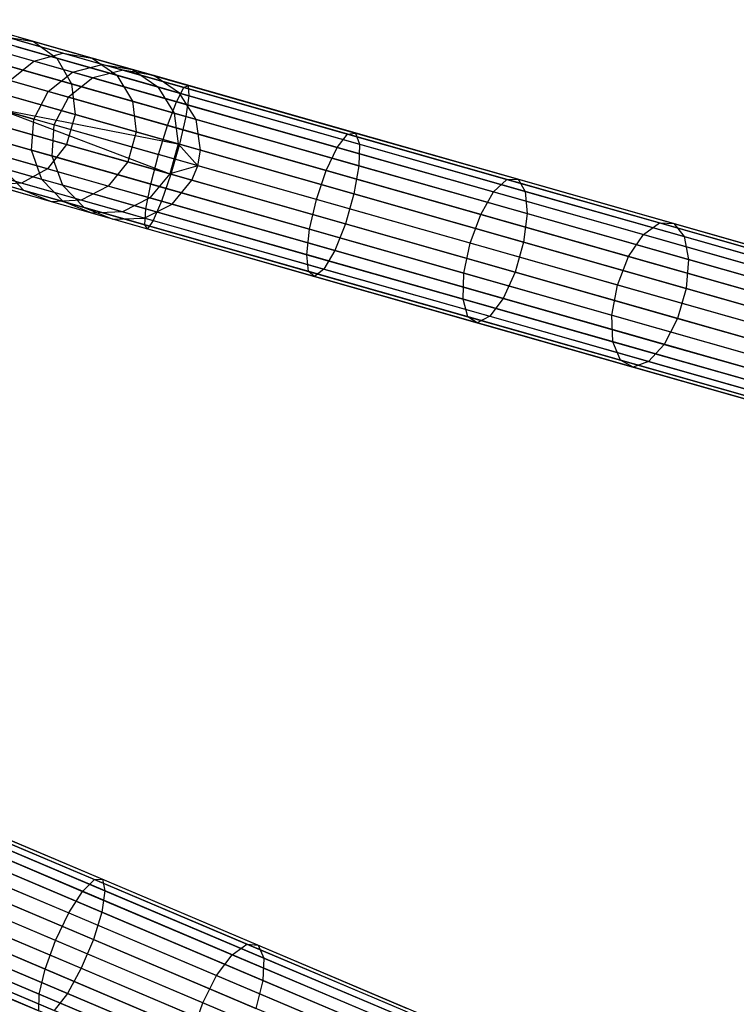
# Model space of a CAD drawing. Extents: x -102 to 102, y -101 to 102.
# Tile 370 of 481: x 78 to 87, y -34 to -21. Entities that reach past the tile are written whole.
import ezdxf

# ---------------------------------------------------------------- set-up
doc = ezdxf.new("R2010")
doc.units = 0
doc.header["$LTSCALE"] = 25.4
doc.layers.get('0').update_dxf_attribs({"linetype": 'CONTINUOUS'})

# ---------------------------------------------------------------- blocks, each defined once
blk = doc.blocks.new('NL2500011659_STL')
at = {"color": 0}
for p, q in [((78.06, -21.162, -295.628), (77.042, -20.872, -297.692)), ((78.06, -21.162, -295.628), (77.042, -20.872, -297.692)), ((78.373, -21.384, -295.788), (77.335, -21.089, -297.893)), ((78.373, -21.384, -295.788), (77.335, -21.089, -297.893)), ((77.685, -21.1, -295.461), (78.06, -21.162, -295.628)), ((78.452, -21.318, -293.333), (77.685, -21.1, -295.461)), ((78.452, -21.318, -293.333), (77.685, -21.1, -295.461)), ((77.685, -21.1, -295.461), (78.06, -21.162, -295.628)), ((77.861, -21.105, -7.395), (80.122, -21.748, -7.533)), ((77.861, -21.105, -7.395), (80.122, -21.748, -7.533)), ((78.064, -21.424, -293.226), (77.311, -21.21, -295.315)), ((78.064, -21.424, -293.226), (77.311, -21.21, -295.315)), ((77.826, -21.229, -7), (80.131, -21.885, -7.141)), ((77.826, -21.229, -7), (80.131, -21.885, -7.141)), ((77.849, -21.147, -7.809), (80.063, -21.777, -7.944)), ((77.849, -21.147, -7.809), (80.063, -21.777, -7.944)), ((78.06, -21.162, -295.628), (78.373, -21.384, -295.788)), ((78.843, -21.385, -293.455), (78.06, -21.162, -295.628)), ((78.843, -21.385, -293.455), (78.06, -21.162, -295.628)), ((78.06, -21.162, -295.628), (78.373, -21.384, -295.788)), ((77.792, -21.347, -8.169), (79.966, -21.965, -8.302)), ((77.792, -21.347, -8.169), (79.966, -21.965, -8.302)), ((78.064, -21.424, -293.226), (78.452, -21.318, -293.333)), ((78.064, -21.424, -293.226), (78.452, -21.318, -293.333)), ((78.373, -21.384, -295.788), (78.569, -21.729, -295.913)), ((79.171, -21.611, -293.573), (78.373, -21.384, -295.788)), ((79.171, -21.611, -293.573), (78.373, -21.384, -295.788)), ((78.373, -21.384, -295.788), (78.569, -21.729, -295.913)), ((78.452, -21.318, -293.333), (78.843, -21.385, -293.455)), ((78.977, -21.468, -291.127), (78.452, -21.318, -293.333)), ((78.977, -21.468, -291.127), (78.452, -21.318, -293.333)), ((78.452, -21.318, -293.333), (78.843, -21.385, -293.455)), ((78.843, -21.385, -293.455), (79.171, -21.611, -293.573)), ((79.38, -21.537, -291.204), (78.843, -21.385, -293.455)), ((79.38, -21.537, -291.204), (78.843, -21.385, -293.455)), ((78.843, -21.385, -293.455), (79.171, -21.611, -293.573)), ((78.569, -21.729, -295.913), (77.515, -21.429, -298.049)), ((78.569, -21.729, -295.913), (77.515, -21.429, -298.049)), ((77.747, -21.684, -293.154), (78.064, -21.424, -293.226)), ((77.747, -21.684, -293.154), (78.064, -21.424, -293.226)), ((77.75, -21.496, -6.691), (80.09, -22.162, -6.834)), ((77.75, -21.496, -6.691), (80.09, -22.162, -6.834)), ((78.58, -21.571, -291.061), (78.064, -21.424, -293.226)), ((78.58, -21.571, -291.061), (78.064, -21.424, -293.226)), ((78.58, -21.571, -291.061), (78.977, -21.468, -291.127)), ((78.58, -21.571, -291.061), (78.977, -21.468, -291.127)), ((78.977, -21.468, -291.127), (79.38, -21.537, -291.204)), ((79.255, -21.547, -288.874), (78.977, -21.468, -291.127)), ((79.255, -21.547, -288.874), (78.977, -21.468, -291.127)), ((78.977, -21.468, -291.127), (79.38, -21.537, -291.204)), ((78.257, -21.829, -291.016), (78.58, -21.571, -291.061)), ((78.257, -21.829, -291.016), (78.58, -21.571, -291.061)), ((78.853, -21.649, -288.848), (78.526, -21.905, -288.831)), ((78.853, -21.649, -288.848), (78.526, -21.905, -288.831)), ((78.853, -21.649, -288.848), (78.58, -21.571, -291.061)), ((78.853, -21.649, -288.848), (78.58, -21.571, -291.061)), ((79.255, -21.547, -288.874), (78.853, -21.649, -288.848)), ((79.255, -21.547, -288.874), (78.853, -21.649, -288.848)), ((96.34, -26.624, -28.848), (78.853, -21.649, -288.848)), ((96.34, -26.624, -28.848), (78.853, -21.649, -288.848)), ((79.171, -21.611, -293.573), (79.379, -21.96, -293.664)), ((79.719, -21.767, -291.276), (79.171, -21.611, -293.573)), ((79.719, -21.767, -291.276), (79.171, -21.611, -293.573)), ((79.171, -21.611, -293.573), (79.379, -21.96, -293.664)), ((96.742, -26.522, -28.874), (79.255, -21.547, -288.874)), ((79.664, -21.618, -288.902), (79.255, -21.547, -288.874)), ((96.742, -26.522, -28.874), (79.255, -21.547, -288.874)), ((79.664, -21.618, -288.902), (79.255, -21.547, -288.874)), ((79.38, -21.537, -291.204), (79.719, -21.767, -291.276)), ((79.664, -21.618, -288.902), (79.38, -21.537, -291.204)), ((79.664, -21.618, -288.902), (79.38, -21.537, -291.204)), ((79.38, -21.537, -291.204), (79.719, -21.767, -291.276)), ((97.151, -26.594, -28.902), (79.664, -21.618, -288.902)), ((80.008, -21.85, -288.93), (79.664, -21.618, -288.902)), ((97.151, -26.594, -28.902), (79.664, -21.618, -288.902)), ((80.008, -21.85, -288.93), (79.664, -21.618, -288.902)), ((77.7, -21.67, -8.414), (79.847, -22.281, -8.544)), ((77.7, -21.67, -8.414), (79.847, -22.281, -8.544)), ((78.257, -21.829, -291.016), (77.747, -21.684, -293.154)), ((78.257, -21.829, -291.016), (77.747, -21.684, -293.154)), ((78.569, -21.729, -295.913), (78.614, -22.137, -295.981)), ((79.379, -21.96, -293.664), (78.569, -21.729, -295.913)), ((79.379, -21.96, -293.664), (78.569, -21.729, -295.913)), ((78.569, -21.729, -295.913), (78.614, -22.137, -295.981)), ((79.719, -21.767, -291.276), (79.935, -22.118, -291.333)), ((80.008, -21.85, -288.93), (79.719, -21.767, -291.276)), ((80.008, -21.85, -288.93), (79.719, -21.767, -291.276)), ((79.719, -21.767, -291.276), (79.935, -22.118, -291.333)), ((79.966, -21.965, -8.302), (80.063, -21.777, -7.944)), ((79.966, -21.965, -8.302), (80.063, -21.777, -7.944)), ((80.063, -21.777, -7.944), (80.122, -21.748, -7.533)), ((80.063, -21.777, -7.944), (80.122, -21.748, -7.533)), ((80.063, -21.777, -7.944), (82.247, -22.398, -8.347)), ((80.063, -21.777, -7.944), (82.247, -22.398, -8.347)), ((80.122, -21.748, -7.533), (82.352, -22.383, -7.945)), ((80.122, -21.748, -7.533), (82.352, -22.383, -7.945)), ((80.122, -21.748, -7.533), (80.131, -21.885, -7.141)), ((80.122, -21.748, -7.533), (80.131, -21.885, -7.141)), ((78.614, -22.137, -295.981), (77.551, -21.835, -298.135)), ((78.614, -22.137, -295.981), (77.551, -21.835, -298.135)), ((77.646, -21.862, -6.522), (80.005, -22.533, -6.666)), ((77.646, -21.862, -6.522), (80.005, -22.533, -6.666)), ((78.064, -22.197, -291), (78.257, -21.829, -291.016)), ((78.064, -22.197, -291), (78.257, -21.829, -291.016)), ((78.526, -21.905, -288.831), (78.257, -21.829, -291.016)), ((78.526, -21.905, -288.831), (78.257, -21.829, -291.016)), ((78.526, -21.905, -288.831), (78.332, -22.273, -288.825)), ((78.526, -21.905, -288.831), (78.332, -22.273, -288.825)), ((96.013, -26.881, -28.831), (78.526, -21.905, -288.831)), ((96.013, -26.881, -28.831), (78.526, -21.905, -288.831)), ((97.495, -26.825, -28.93), (80.008, -21.85, -288.93)), ((80.229, -22.202, -288.952), (80.008, -21.85, -288.93)), ((97.495, -26.825, -28.93), (80.008, -21.85, -288.93)), ((80.229, -22.202, -288.952), (80.008, -21.85, -288.93)), ((80.131, -21.885, -7.141), (80.09, -22.162, -6.834)), ((80.131, -21.885, -7.141), (80.09, -22.162, -6.834)), ((80.131, -21.885, -7.141), (82.405, -22.531, -7.56)), ((80.131, -21.885, -7.141), (82.405, -22.531, -7.56)), ((79.379, -21.96, -293.664), (79.431, -22.369, -293.714)), ((79.935, -22.118, -291.333), (79.379, -21.96, -293.664)), ((79.935, -22.118, -291.333), (79.379, -21.96, -293.664)), ((79.379, -21.96, -293.664), (79.431, -22.369, -293.714)), ((79.847, -22.281, -8.544), (79.966, -21.965, -8.302)), ((79.847, -22.281, -8.544), (79.966, -21.965, -8.302)), ((79.966, -21.965, -8.302), (82.11, -22.575, -8.698)), ((79.966, -21.965, -8.302), (82.11, -22.575, -8.698)), ((77.556, -22.052, -293.128), (78.064, -22.197, -291)), ((77.556, -22.052, -293.128), (78.064, -22.197, -291)), ((77.589, -22.062, -6.5), (80.005, -22.533, -6.666)), ((77.589, -22.062, -6.5), (80.005, -22.533, -6.666)), ((77.589, -22.062, -6.5), (79.891, -22.933, -6.666)), ((77.589, -22.062, -6.5), (79.891, -22.933, -6.666)), ((77.589, -22.062, -8.5), (79.726, -22.67, -8.63)), ((77.589, -22.062, -8.5), (79.726, -22.67, -8.63)), ((78.614, -22.137, -295.981), (78.5, -22.537, -295.981)), ((78.614, -22.137, -295.981), (78.5, -22.537, -295.981)), ((79.431, -22.369, -293.714), (78.614, -22.137, -295.981)), ((79.431, -22.369, -293.714), (78.614, -22.137, -295.981)), ((79.935, -22.118, -291.333), (79.991, -22.529, -291.365)), ((79.935, -22.118, -291.333), (79.991, -22.529, -291.365)), ((80.229, -22.202, -288.952), (79.935, -22.118, -291.333)), ((80.229, -22.202, -288.952), (79.935, -22.118, -291.333)), ((80.09, -22.162, -6.834), (80.005, -22.533, -6.666)), ((80.09, -22.162, -6.834), (80.005, -22.533, -6.666)), ((80.09, -22.162, -6.834), (82.398, -22.819, -7.26)), ((80.09, -22.162, -6.834), (82.398, -22.819, -7.26)), ((78.5, -22.537, -295.981), (77.437, -22.235, -298.135)), ((78.5, -22.537, -295.981), (77.437, -22.235, -298.135)), ((77.532, -22.262, -6.522), (79.891, -22.933, -6.666)), ((77.532, -22.262, -6.522), (79.891, -22.933, -6.666)), ((78.034, -22.611, -291.016), (78.064, -22.197, -291)), ((78.034, -22.611, -291.016), (78.064, -22.197, -291)), ((78.332, -22.273, -288.825), (78.064, -22.197, -291)), ((78.332, -22.273, -288.825), (78.064, -22.197, -291)), ((78.332, -22.273, -288.825), (78.304, -22.688, -288.831)), ((78.332, -22.273, -288.825), (78.304, -22.688, -288.831)), ((95.819, -27.249, -28.825), (78.332, -22.273, -288.825)), ((95.819, -27.249, -28.825), (78.332, -22.273, -288.825)), ((79.726, -22.67, -8.63), (79.847, -22.281, -8.544)), ((79.726, -22.67, -8.63), (79.847, -22.281, -8.544)), ((79.847, -22.281, -8.544), (81.963, -22.883, -8.935)), ((79.847, -22.281, -8.544), (81.963, -22.883, -8.935)), ((97.716, -27.177, -28.952), (80.229, -22.202, -288.952)), ((80.287, -22.613, -288.963), (80.229, -22.202, -288.952)), ((97.716, -27.177, -28.952), (80.229, -22.202, -288.952)), ((80.287, -22.613, -288.963), (80.229, -22.202, -288.952)), ((79.431, -22.369, -293.714), (79.317, -22.769, -293.714)), ((79.431, -22.369, -293.714), (79.317, -22.769, -293.714)), ((79.991, -22.529, -291.365), (79.431, -22.369, -293.714)), ((79.991, -22.529, -291.365), (79.431, -22.369, -293.714)), ((82.11, -22.575, -8.698), (82.247, -22.398, -8.347)), ((82.11, -22.575, -8.698), (82.247, -22.398, -8.347)), ((82.247, -22.398, -8.347), (82.352, -22.383, -7.945)), ((82.247, -22.398, -8.347), (82.352, -22.383, -7.945)), ((82.247, -22.398, -8.347), (84.371, -23.003, -9.013)), ((82.247, -22.398, -8.347), (84.371, -23.003, -9.013)), ((82.352, -22.383, -7.945), (84.52, -23, -8.625)), ((82.352, -22.383, -7.945), (84.52, -23, -8.625)), ((82.352, -22.383, -7.945), (82.405, -22.531, -7.56)), ((82.352, -22.383, -7.945), (82.405, -22.531, -7.56)), ((78.247, -22.86, -295.913), (77.193, -22.56, -298.049)), ((78.247, -22.86, -295.913), (77.193, -22.56, -298.049)), ((77.478, -22.453, -8.414), (79.624, -23.064, -8.544)), ((77.478, -22.453, -8.414), (79.624, -23.064, -8.544)), ((78.034, -22.611, -291.016), (77.525, -22.466, -293.154)), ((78.034, -22.611, -291.016), (77.525, -22.466, -293.154)), ((78.5, -22.537, -295.981), (78.247, -22.86, -295.913)), ((78.5, -22.537, -295.981), (78.247, -22.86, -295.913)), ((79.317, -22.769, -293.714), (78.5, -22.537, -295.981)), ((79.317, -22.769, -293.714), (78.5, -22.537, -295.981)), ((79.991, -22.529, -291.365), (79.877, -22.929, -291.365)), ((79.991, -22.529, -291.365), (79.877, -22.929, -291.365)), ((80.005, -22.533, -6.666), (79.891, -22.933, -6.666)), ((80.005, -22.533, -6.666), (79.891, -22.933, -6.666)), ((80.287, -22.613, -288.963), (79.991, -22.529, -291.365)), ((80.287, -22.613, -288.963), (79.991, -22.529, -291.365)), ((80.251, -22.819, -288.965), (79.991, -22.529, -291.365)), ((80.251, -22.819, -288.965), (79.991, -22.529, -291.365)), ((80.005, -22.533, -6.666), (82.332, -23.195, -7.095)), ((80.005, -22.533, -6.666), (82.332, -23.195, -7.095)), ((81.963, -22.883, -8.935), (82.11, -22.575, -8.698)), ((81.963, -22.883, -8.935), (82.11, -22.575, -8.698)), ((82.11, -22.575, -8.698), (84.195, -23.169, -9.351)), ((82.11, -22.575, -8.698), (84.195, -23.169, -9.351)), ((82.405, -22.531, -7.56), (82.398, -22.819, -7.26)), ((82.405, -22.531, -7.56), (82.398, -22.819, -7.26)), ((82.405, -22.531, -7.56), (84.616, -23.161, -8.254)), ((82.405, -22.531, -7.56), (84.616, -23.161, -8.254)), ((77.428, -22.627, -6.691), (79.768, -23.293, -6.834)), ((77.428, -22.627, -6.691), (79.768, -23.293, -6.834)), ((78.173, -23.001, -291.061), (78.034, -22.611, -291.016)), ((78.304, -22.688, -288.831), (78.034, -22.611, -291.016)), ((78.173, -23.001, -291.061), (78.034, -22.611, -291.016)), ((78.304, -22.688, -288.831), (78.034, -22.611, -291.016)), ((95.791, -27.663, -28.831), (78.304, -22.688, -288.831)), ((78.304, -22.688, -288.831), (78.446, -23.078, -288.848)), ((95.791, -27.663, -28.831), (78.304, -22.688, -288.831)), ((78.304, -22.688, -288.831), (78.446, -23.078, -288.848)), ((79.624, -23.064, -8.544), (79.726, -22.67, -8.63)), ((79.624, -23.064, -8.544), (79.726, -22.67, -8.63)), ((81.833, -23.269, -9.019), (79.726, -22.67, -8.63)), ((81.833, -23.269, -9.019), (79.726, -22.67, -8.63)), ((80.251, -22.819, -288.965), (80.287, -22.613, -288.963)), ((80.251, -22.819, -288.965), (80.287, -22.613, -288.963)), ((97.774, -27.589, -28.963), (80.287, -22.613, -288.963)), ((97.774, -27.589, -28.963), (80.287, -22.613, -288.963)), ((77.899, -23.05, -295.788), (76.861, -22.755, -297.893)), ((77.899, -23.05, -295.788), (76.861, -22.755, -297.893)), ((77.386, -22.776, -8.169), (79.559, -23.395, -8.302)), ((77.386, -22.776, -8.169), (79.559, -23.395, -8.302)), ((79.317, -22.769, -293.714), (79.057, -23.091, -293.664)), ((79.317, -22.769, -293.714), (79.057, -23.091, -293.664)), ((79.877, -22.929, -291.365), (79.317, -22.769, -293.714)), ((79.877, -22.929, -291.365), (79.317, -22.769, -293.714)), ((80.251, -22.819, -288.965), (79.877, -22.929, -291.365)), ((80.251, -22.819, -288.965), (79.877, -22.929, -291.365)), ((80.173, -23.013, -288.963), (80.251, -22.819, -288.965)), ((80.173, -23.013, -288.963), (80.251, -22.819, -288.965)), ((97.738, -27.795, -28.965), (80.251, -22.819, -288.965)), ((97.738, -27.795, -28.965), (80.251, -22.819, -288.965)), ((82.398, -22.819, -7.26), (82.332, -23.195, -7.095)), ((82.398, -22.819, -7.26), (82.332, -23.195, -7.095)), ((82.398, -22.819, -7.26), (84.642, -23.457, -7.964)), ((82.398, -22.819, -7.26), (84.642, -23.457, -7.964)), ((77.931, -23.148, -293.333), (77.164, -22.93, -295.461)), ((77.931, -23.148, -293.333), (77.164, -22.93, -295.461)), ((77.352, -22.895, -7), (79.657, -23.55, -7.141)), ((77.352, -22.895, -7), (79.657, -23.55, -7.141)), ((77.931, -23.148, -293.333), (77.657, -22.854, -293.226)), ((78.173, -23.001, -291.061), (77.657, -22.854, -293.226)), ((77.931, -23.148, -293.333), (77.657, -22.854, -293.226)), ((78.173, -23.001, -291.061), (77.657, -22.854, -293.226)), ((78.247, -22.86, -295.913), (77.899, -23.05, -295.788)), ((78.247, -22.86, -295.913), (77.899, -23.05, -295.788)), ((79.057, -23.091, -293.664), (78.247, -22.86, -295.913)), ((79.057, -23.091, -293.664), (78.247, -22.86, -295.913)), ((79.877, -22.929, -291.365), (79.613, -23.249, -291.333)), ((79.877, -22.929, -291.365), (79.613, -23.249, -291.333)), ((79.891, -22.933, -6.666), (79.768, -23.293, -6.834)), ((79.891, -22.933, -6.666), (79.768, -23.293, -6.834)), ((80.173, -23.013, -288.963), (79.877, -22.929, -291.365)), ((80.173, -23.013, -288.963), (79.877, -22.929, -291.365)), ((79.891, -22.933, -6.666), (82.218, -23.595, -7.095)), ((79.891, -22.933, -6.666), (82.218, -23.595, -7.095)), ((81.833, -23.269, -9.019), (81.963, -22.883, -8.935)), ((81.833, -23.269, -9.019), (81.963, -22.883, -8.935)), ((81.963, -22.883, -8.935), (84.022, -23.469, -9.581)), ((81.963, -22.883, -8.935), (84.022, -23.469, -9.581)), ((77.317, -23.018, -7.395), (79.578, -23.661, -7.533)), ((77.317, -23.018, -7.395), (79.578, -23.661, -7.533)), ((77.329, -22.976, -7.809), (79.543, -23.606, -7.944)), ((77.329, -22.976, -7.809), (79.543, -23.606, -7.944)), ((77.899, -23.05, -295.788), (77.516, -23.075, -295.628)), ((77.899, -23.05, -295.788), (77.516, -23.075, -295.628)), ((78.299, -23.298, -293.455), (77.516, -23.075, -295.628)), ((78.299, -23.298, -293.455), (77.516, -23.075, -295.628)), ((78.697, -23.277, -293.573), (77.899, -23.05, -295.788)), ((78.697, -23.277, -293.573), (77.899, -23.05, -295.788)), ((78.457, -23.297, -291.127), (78.173, -23.001, -291.061)), ((78.446, -23.078, -288.848), (78.173, -23.001, -291.061)), ((78.457, -23.297, -291.127), (78.173, -23.001, -291.061)), ((78.446, -23.078, -288.848), (78.173, -23.001, -291.061)), ((95.933, -28.054, -28.848), (78.446, -23.078, -288.848)), ((78.446, -23.078, -288.848), (78.735, -23.376, -288.874)), ((95.933, -28.054, -28.848), (78.446, -23.078, -288.848)), ((78.446, -23.078, -288.848), (78.735, -23.376, -288.874)), ((79.057, -23.091, -293.664), (78.697, -23.277, -293.573)), ((79.057, -23.091, -293.664), (78.697, -23.277, -293.573)), ((79.613, -23.249, -291.333), (79.057, -23.091, -293.664)), ((79.613, -23.249, -291.333), (79.057, -23.091, -293.664)), ((79.559, -23.395, -8.302), (79.624, -23.064, -8.544)), ((79.559, -23.395, -8.302), (79.624, -23.064, -8.544)), ((79.624, -23.064, -8.544), (81.741, -23.666, -8.935)), ((79.624, -23.064, -8.544), (81.741, -23.666, -8.935)), ((79.907, -23.332, -288.952), (80.173, -23.013, -288.963)), ((79.907, -23.332, -288.952), (80.173, -23.013, -288.963)), ((97.66, -27.989, -28.963), (80.173, -23.013, -288.963)), ((97.66, -27.989, -28.963), (80.173, -23.013, -288.963)), ((84.195, -23.169, -9.351), (84.371, -23.003, -9.013)), ((84.195, -23.169, -9.351), (84.371, -23.003, -9.013)), ((84.371, -23.003, -9.013), (84.52, -23, -8.625)), ((84.371, -23.003, -9.013), (84.52, -23, -8.625)), ((84.371, -23.003, -9.013), (86.405, -23.581, -9.933)), ((84.371, -23.003, -9.013), (86.405, -23.581, -9.933)), ((84.52, -23, -8.625), (86.597, -23.591, -9.564)), ((84.52, -23, -8.625), (86.597, -23.591, -9.564)), ((84.52, -23, -8.625), (84.616, -23.161, -8.254)), ((84.52, -23, -8.625), (84.616, -23.161, -8.254)), ((78.299, -23.298, -293.455), (77.931, -23.148, -293.333)), ((78.457, -23.297, -291.127), (77.931, -23.148, -293.333)), ((78.299, -23.298, -293.455), (77.931, -23.148, -293.333)), ((78.457, -23.297, -291.127), (77.931, -23.148, -293.333)), ((82.332, -23.195, -7.095), (82.218, -23.595, -7.095)), ((82.332, -23.195, -7.095), (82.218, -23.595, -7.095)), ((82.332, -23.195, -7.095), (84.594, -23.839, -7.805)), ((82.332, -23.195, -7.095), (84.594, -23.839, -7.805)), ((84.022, -23.469, -9.581), (84.195, -23.169, -9.351)), ((84.022, -23.469, -9.581), (84.195, -23.169, -9.351)), ((84.195, -23.169, -9.351), (86.192, -23.737, -10.254)), ((84.195, -23.169, -9.351), (86.192, -23.737, -10.254)), ((84.616, -23.161, -8.254), (86.734, -23.763, -9.211)), ((84.616, -23.161, -8.254), (86.734, -23.763, -9.211)), ((84.616, -23.161, -8.254), (84.642, -23.457, -7.964)), ((84.616, -23.161, -8.254), (84.642, -23.457, -7.964)), ((78.697, -23.277, -293.573), (78.299, -23.298, -293.455)), ((78.697, -23.277, -293.573), (78.299, -23.298, -293.455)), ((78.836, -23.45, -291.204), (78.299, -23.298, -293.455)), ((78.836, -23.45, -291.204), (78.299, -23.298, -293.455)), ((78.836, -23.45, -291.204), (78.457, -23.297, -291.127)), ((78.735, -23.376, -288.874), (78.457, -23.297, -291.127)), ((78.836, -23.45, -291.204), (78.457, -23.297, -291.127)), ((78.735, -23.376, -288.874), (78.457, -23.297, -291.127)), ((79.245, -23.433, -291.276), (78.697, -23.277, -293.573)), ((79.245, -23.433, -291.276), (78.697, -23.277, -293.573)), ((79.613, -23.249, -291.333), (79.245, -23.433, -291.276)), ((79.613, -23.249, -291.333), (79.245, -23.433, -291.276)), ((79.534, -23.516, -288.93), (79.907, -23.332, -288.952)), ((79.534, -23.516, -288.93), (79.907, -23.332, -288.952)), ((79.907, -23.332, -288.952), (79.613, -23.249, -291.333)), ((79.907, -23.332, -288.952), (79.613, -23.249, -291.333)), ((79.768, -23.293, -6.834), (79.657, -23.55, -7.141)), ((79.768, -23.293, -6.834), (79.657, -23.55, -7.141)), ((79.768, -23.293, -6.834), (82.076, -23.949, -7.26)), ((79.768, -23.293, -6.834), (82.076, -23.949, -7.26)), ((97.394, -28.308, -28.952), (79.907, -23.332, -288.952)), ((97.394, -28.308, -28.952), (79.907, -23.332, -288.952)), ((81.741, -23.666, -8.935), (81.833, -23.269, -9.019)), ((81.741, -23.666, -8.935), (81.833, -23.269, -9.019)), ((83.882, -23.852, -9.662), (81.833, -23.269, -9.019)), ((83.882, -23.852, -9.662), (81.833, -23.269, -9.019)), ((96.222, -28.352, -28.874), (78.735, -23.376, -288.874)), ((78.735, -23.376, -288.874), (79.12, -23.531, -288.902)), ((96.222, -28.352, -28.874), (78.735, -23.376, -288.874)), ((78.735, -23.376, -288.874), (79.12, -23.531, -288.902)), ((79.245, -23.433, -291.276), (78.836, -23.45, -291.204)), ((79.245, -23.433, -291.276), (78.836, -23.45, -291.204)), ((79.12, -23.531, -288.902), (78.836, -23.45, -291.204)), ((79.12, -23.531, -288.902), (78.836, -23.45, -291.204)), ((79.534, -23.516, -288.93), (79.245, -23.433, -291.276)), ((79.534, -23.516, -288.93), (79.245, -23.433, -291.276)), ((79.543, -23.606, -7.944), (79.559, -23.395, -8.302)), ((79.543, -23.606, -7.944), (79.559, -23.395, -8.302)), ((79.559, -23.395, -8.302), (81.703, -24.005, -8.698)), ((79.559, -23.395, -8.302), (81.703, -24.005, -8.698)), ((83.882, -23.852, -9.662), (84.022, -23.469, -9.581)), ((83.882, -23.852, -9.662), (84.022, -23.469, -9.581)), ((84.022, -23.469, -9.581), (85.994, -24.03, -10.472)), ((84.022, -23.469, -9.581), (85.994, -24.03, -10.472)), ((84.642, -23.457, -7.964), (84.594, -23.839, -7.805)), ((84.642, -23.457, -7.964), (84.594, -23.839, -7.805)), ((84.642, -23.457, -7.964), (86.792, -24.069, -8.936)), ((84.642, -23.457, -7.964), (86.792, -24.069, -8.936)), ((79.12, -23.531, -288.902), (79.534, -23.516, -288.93)), ((79.12, -23.531, -288.902), (79.534, -23.516, -288.93)), ((96.607, -28.507, -28.902), (79.12, -23.531, -288.902)), ((96.607, -28.507, -28.902), (79.12, -23.531, -288.902)), ((97.021, -28.491, -28.93), (79.534, -23.516, -288.93)), ((97.021, -28.491, -28.93), (79.534, -23.516, -288.93)), ((79.578, -23.661, -7.533), (79.543, -23.606, -7.944)), ((79.543, -23.606, -7.944), (81.727, -24.228, -8.347)), ((79.543, -23.606, -7.944), (81.727, -24.228, -8.347)), ((79.578, -23.661, -7.533), (79.543, -23.606, -7.944)), ((79.657, -23.55, -7.141), (79.578, -23.661, -7.533)), ((79.657, -23.55, -7.141), (79.578, -23.661, -7.533)), ((79.657, -23.55, -7.141), (81.931, -24.197, -7.56)), ((79.657, -23.55, -7.141), (81.931, -24.197, -7.56)), ((82.218, -23.595, -7.095), (82.076, -23.949, -7.26)), ((82.218, -23.595, -7.095), (82.076, -23.949, -7.26)), ((82.218, -23.595, -7.095), (84.48, -24.239, -7.805)), ((82.218, -23.595, -7.095), (84.48, -24.239, -7.805)), ((86.192, -23.737, -10.254), (86.405, -23.581, -9.933)), ((86.192, -23.737, -10.254), (86.405, -23.581, -9.933)), ((86.405, -23.581, -9.933), (88.322, -24.127, -11.094)), ((86.405, -23.581, -9.933), (88.322, -24.127, -11.094)), ((86.405, -23.581, -9.933), (86.597, -23.591, -9.564)), ((86.405, -23.581, -9.933), (86.597, -23.591, -9.564)), ((86.597, -23.591, -9.564), (88.554, -24.147, -10.749)), ((86.597, -23.591, -9.564), (88.554, -24.147, -10.749)), ((86.597, -23.591, -9.564), (86.734, -23.763, -9.211)), ((86.597, -23.591, -9.564), (86.734, -23.763, -9.211)), ((79.578, -23.661, -7.533), (81.807, -24.296, -7.945)), ((79.578, -23.661, -7.533), (81.807, -24.296, -7.945)), ((81.703, -24.005, -8.698), (81.741, -23.666, -8.935)), ((81.703, -24.005, -8.698), (81.741, -23.666, -8.935)), ((81.741, -23.666, -8.935), (83.799, -24.252, -9.581)), ((81.741, -23.666, -8.935), (83.799, -24.252, -9.581)), ((85.994, -24.03, -10.472), (86.192, -23.737, -10.254)), ((85.994, -24.03, -10.472), (86.192, -23.737, -10.254)), ((86.192, -23.737, -10.254), (88.074, -24.272, -11.394)), ((86.192, -23.737, -10.254), (88.074, -24.272, -11.394)), ((83.799, -24.252, -9.581), (83.882, -23.852, -9.662)), ((83.799, -24.252, -9.581), (83.882, -23.852, -9.662)), ((85.845, -24.411, -10.549), (83.882, -23.852, -9.662)), ((85.845, -24.411, -10.549), (83.882, -23.852, -9.662)), ((84.594, -23.839, -7.805), (84.48, -24.239, -7.805)), ((84.594, -23.839, -7.805), (84.48, -24.239, -7.805)), ((84.594, -23.839, -7.805), (86.761, -24.455, -8.785)), ((84.594, -23.839, -7.805), (86.761, -24.455, -8.785)), ((86.734, -23.763, -9.211), (88.729, -24.331, -10.419)), ((86.734, -23.763, -9.211), (88.729, -24.331, -10.419)), ((86.734, -23.763, -9.211), (86.792, -24.069, -8.936)), ((86.734, -23.763, -9.211), (86.792, -24.069, -8.936)), ((81.727, -24.228, -8.347), (81.703, -24.005, -8.698)), ((81.703, -24.005, -8.698), (83.788, -24.598, -9.351)), ((81.703, -24.005, -8.698), (83.788, -24.598, -9.351)), ((81.727, -24.228, -8.347), (81.703, -24.005, -8.698)), ((82.076, -23.949, -7.26), (81.931, -24.197, -7.56)), ((82.076, -23.949, -7.26), (81.931, -24.197, -7.56)), ((82.076, -23.949, -7.26), (84.32, -24.588, -7.964)), ((82.076, -23.949, -7.26), (84.32, -24.588, -7.964)), ((85.845, -24.411, -10.549), (85.994, -24.03, -10.472)), ((85.845, -24.411, -10.549), (85.994, -24.03, -10.472)), ((85.994, -24.03, -10.472), (87.852, -24.559, -11.597)), ((85.994, -24.03, -10.472), (87.852, -24.559, -11.597)), ((86.792, -24.069, -8.936), (86.761, -24.455, -8.785)), ((86.792, -24.069, -8.936), (86.761, -24.455, -8.785)), ((86.792, -24.069, -8.936), (88.817, -24.645, -10.162)), ((86.792, -24.069, -8.936), (88.817, -24.645, -10.162)), ((81.807, -24.296, -7.945), (81.727, -24.228, -8.347)), ((81.727, -24.228, -8.347), (83.851, -24.832, -9.013)), ((81.727, -24.228, -8.347), (83.851, -24.832, -9.013)), ((81.807, -24.296, -7.945), (81.727, -24.228, -8.347)), ((81.931, -24.197, -7.56), (81.807, -24.296, -7.945)), ((81.931, -24.197, -7.56), (81.807, -24.296, -7.945)), ((81.931, -24.197, -7.56), (84.142, -24.826, -8.254)), ((81.931, -24.197, -7.56), (84.142, -24.826, -8.254)), ((83.788, -24.598, -9.351), (83.799, -24.252, -9.581)), ((83.788, -24.598, -9.351), (83.799, -24.252, -9.581)), ((83.799, -24.252, -9.581), (85.771, -24.813, -10.472)), ((83.799, -24.252, -9.581), (85.771, -24.813, -10.472)), ((84.48, -24.239, -7.805), (84.32, -24.588, -7.964)), ((84.48, -24.239, -7.805), (84.32, -24.588, -7.964)), ((84.48, -24.239, -7.805), (86.647, -24.855, -8.785)), ((84.48, -24.239, -7.805), (86.647, -24.855, -8.785)), ((81.807, -24.296, -7.945), (83.976, -24.913, -8.625)), ((81.807, -24.296, -7.945), (83.976, -24.913, -8.625)), ((85.771, -24.813, -10.472), (85.845, -24.411, -10.549)), ((85.771, -24.813, -10.472), (85.845, -24.411, -10.549)), ((87.694, -24.937, -11.669), (85.845, -24.411, -10.549)), ((87.694, -24.937, -11.669), (85.845, -24.411, -10.549)), ((86.761, -24.455, -8.785), (86.647, -24.855, -8.785)), ((86.761, -24.455, -8.785), (86.647, -24.855, -8.785)), ((86.761, -24.455, -8.785), (88.803, -25.036, -10.021)), ((86.761, -24.455, -8.785), (88.803, -25.036, -10.021)), ((83.851, -24.832, -9.013), (83.788, -24.598, -9.351)), ((83.788, -24.598, -9.351), (85.785, -25.166, -10.254)), ((83.788, -24.598, -9.351), (85.785, -25.166, -10.254)), ((83.851, -24.832, -9.013), (83.788, -24.598, -9.351)), ((84.32, -24.588, -7.964), (84.142, -24.826, -8.254)), ((84.32, -24.588, -7.964), (84.142, -24.826, -8.254)), ((84.32, -24.588, -7.964), (86.47, -25.2, -8.936)), ((84.32, -24.588, -7.964), (86.47, -25.2, -8.936)), ((83.976, -24.913, -8.625), (83.851, -24.832, -9.013)), ((83.851, -24.832, -9.013), (85.885, -25.411, -9.933)), ((83.851, -24.832, -9.013), (85.885, -25.411, -9.933)), ((83.976, -24.913, -8.625), (83.851, -24.832, -9.013)), ((84.142, -24.826, -8.254), (83.976, -24.913, -8.625)), ((84.142, -24.826, -8.254), (83.976, -24.913, -8.625)), ((83.976, -24.913, -8.625), (86.053, -25.504, -9.564)), ((83.976, -24.913, -8.625), (86.053, -25.504, -9.564)), ((84.142, -24.826, -8.254), (86.26, -25.429, -9.211)), ((84.142, -24.826, -8.254), (86.26, -25.429, -9.211)), ((85.785, -25.166, -10.254), (85.771, -24.813, -10.472)), ((85.771, -24.813, -10.472), (87.629, -25.341, -11.597)), ((85.771, -24.813, -10.472), (87.629, -25.341, -11.597)), ((85.785, -25.166, -10.254), (85.771, -24.813, -10.472)), ((86.647, -24.855, -8.785), (86.47, -25.2, -8.936)), ((86.647, -24.855, -8.785), (86.47, -25.2, -8.936)), ((86.647, -24.855, -8.785), (88.69, -25.436, -10.021)), ((86.647, -24.855, -8.785), (88.69, -25.436, -10.021)), ((85.885, -25.411, -9.933), (85.785, -25.166, -10.254)), ((85.785, -25.166, -10.254), (87.667, -25.702, -11.394)), ((85.785, -25.166, -10.254), (87.667, -25.702, -11.394)), ((85.885, -25.411, -9.933), (85.785, -25.166, -10.254)), ((86.47, -25.2, -8.936), (86.26, -25.429, -9.211)), ((86.47, -25.2, -8.936), (86.26, -25.429, -9.211)), ((86.47, -25.2, -8.936), (88.496, -25.776, -10.162)), ((86.47, -25.2, -8.936), (88.496, -25.776, -10.162)), ((86.053, -25.504, -9.564), (85.885, -25.411, -9.933)), ((85.885, -25.411, -9.933), (87.802, -25.956, -11.094)), ((85.885, -25.411, -9.933), (87.802, -25.956, -11.094)), ((86.053, -25.504, -9.564), (85.885, -25.411, -9.933)), ((86.26, -25.429, -9.211), (86.053, -25.504, -9.564)), ((86.26, -25.429, -9.211), (86.053, -25.504, -9.564)), ((86.26, -25.429, -9.211), (88.255, -25.997, -10.419)), ((86.26, -25.429, -9.211), (88.255, -25.997, -10.419)), ((86.053, -25.504, -9.564), (88.01, -26.061, -10.749)), ((86.053, -25.504, -9.564), (88.01, -26.061, -10.749)), ((92.339, -38.259, -28.848), (75.596, -31.173, -288.848)), ((92.339, -38.259, -28.848), (75.596, -31.173, -288.848)), ((92.751, -38.208, -28.874), (76.008, -31.121, -288.874)), ((92.751, -38.208, -28.874), (76.008, -31.121, -288.874)), ((93.147, -38.329, -28.902), (76.405, -31.242, -288.902)), ((93.147, -38.329, -28.902), (76.405, -31.242, -288.902)), ((91.983, -38.474, -28.831), (75.24, -31.388, -288.831)), ((91.983, -38.474, -28.831), (75.24, -31.388, -288.831)), ((76.781, -31.449, -7.944), (78.872, -32.334, -8.347)), ((76.781, -31.449, -7.944), (78.872, -32.334, -8.347)), ((76.843, -31.428, -7.533), (78.978, -32.331, -7.945)), ((76.843, -31.428, -7.533), (78.978, -32.331, -7.945)), ((76.662, -31.624, -8.302), (78.714, -32.493, -8.698)), ((76.662, -31.624, -8.302), (78.714, -32.493, -8.698)), ((93.461, -38.601, -28.93), (76.718, -31.514, -288.93)), ((93.461, -38.601, -28.93), (76.718, -31.514, -288.93)), ((76.835, -31.564, -7.141), (79.012, -32.485, -7.56)), ((76.835, -31.564, -7.141), (79.012, -32.485, -7.56)), ((91.745, -38.815, -28.825), (75.002, -31.729, -288.825)), ((91.745, -38.815, -28.825), (75.002, -31.729, -288.825)), ((76.76, -31.834, -6.834), (78.97, -32.77, -7.26)), ((76.76, -31.834, -6.834), (78.97, -32.77, -7.26)), ((93.636, -38.977, -28.952), (76.893, -31.891, -288.952)), ((93.636, -38.977, -28.952), (76.893, -31.891, -288.952)), ((76.504, -31.923, -8.544), (78.531, -32.78, -8.935)), ((76.504, -31.923, -8.544), (78.531, -32.78, -8.935)), ((91.666, -39.223, -28.831), (74.923, -32.137, -288.831)), ((91.666, -39.223, -28.831), (74.923, -32.137, -288.831)), ((76.63, -32.192, -6.666), (78.858, -33.135, -7.095)), ((76.63, -32.192, -6.666), (78.858, -33.135, -7.095)), ((78.354, -33.147, -9.019), (76.336, -32.293, -8.63)), ((78.354, -33.147, -9.019), (76.336, -32.293, -8.63)), ((93.643, -39.393, -28.963), (76.9, -32.306, -288.963)), ((93.643, -39.393, -28.963), (76.9, -32.306, -288.963)), ((78.714, -32.493, -8.698), (78.872, -32.334, -8.347)), ((78.714, -32.493, -8.698), (78.872, -32.334, -8.347)), ((78.872, -32.334, -8.347), (78.978, -32.331, -7.945)), ((78.872, -32.334, -8.347), (78.978, -32.331, -7.945)), ((78.872, -32.334, -8.347), (80.906, -33.195, -9.013)), ((78.872, -32.334, -8.347), (80.906, -33.195, -9.013)), ((78.978, -32.331, -7.945), (81.054, -33.21, -8.625)), ((78.978, -32.331, -7.945), (81.054, -33.21, -8.625)), ((78.978, -32.331, -7.945), (79.012, -32.485, -7.56)), ((78.978, -32.331, -7.945), (79.012, -32.485, -7.56)), ((91.759, -39.628, -28.848), (75.016, -32.542, -288.848)), ((91.759, -39.628, -28.848), (75.016, -32.542, -288.848)), ((93.582, -39.593, -28.965), (76.84, -32.506, -288.965)), ((93.582, -39.593, -28.965), (76.84, -32.506, -288.965)), ((78.531, -32.78, -8.935), (78.714, -32.493, -8.698)), ((78.531, -32.78, -8.935), (78.714, -32.493, -8.698)), ((78.714, -32.493, -8.698), (80.711, -33.338, -9.351)), ((78.714, -32.493, -8.698), (80.711, -33.338, -9.351)), ((79.012, -32.485, -7.56), (78.97, -32.77, -7.26)), ((79.012, -32.485, -7.56), (78.97, -32.77, -7.26)), ((79.012, -32.485, -7.56), (81.129, -33.381, -8.254)), ((79.012, -32.485, -7.56), (81.129, -33.381, -8.254)), ((76.187, -32.672, -8.544), (78.214, -33.53, -8.935)), ((76.187, -32.672, -8.544), (78.214, -33.53, -8.935)), ((76.468, -32.575, -6.666), (78.696, -33.518, -7.095)), ((76.468, -32.575, -6.666), (78.696, -33.518, -7.095)), ((93.481, -39.776, -28.963), (76.738, -32.689, -288.963)), ((93.481, -39.776, -28.963), (76.738, -32.689, -288.963)), ((78.354, -33.147, -9.019), (78.531, -32.78, -8.935)), ((78.354, -33.147, -9.019), (78.531, -32.78, -8.935)), ((78.531, -32.78, -8.935), (80.502, -33.615, -9.581)), ((78.531, -32.78, -8.935), (80.502, -33.615, -9.581)), ((78.97, -32.77, -7.26), (78.858, -33.135, -7.095)), ((78.97, -32.77, -7.26), (78.858, -33.135, -7.095)), ((78.97, -32.77, -7.26), (81.119, -33.679, -7.964)), ((78.97, -32.77, -7.26), (81.119, -33.679, -7.964)), ((92.009, -39.96, -28.874), (75.266, -32.873, -288.874)), ((92.009, -39.96, -28.874), (75.266, -32.873, -288.874)), ((76.302, -32.917, -6.834), (78.512, -33.852, -7.26)), ((76.302, -32.917, -6.834), (78.512, -33.852, -7.26)), ((76.082, -32.993, -8.302), (78.135, -33.862, -8.698)), ((76.082, -32.993, -8.302), (78.135, -33.862, -8.698)), ((93.178, -40.06, -28.952), (76.435, -32.973, -288.952)), ((93.178, -40.06, -28.952), (76.435, -32.973, -288.952)), ((76.04, -33.201, -7.944), (78.131, -34.086, -8.347)), ((76.04, -33.201, -7.944), (78.131, -34.086, -8.347)), ((92.786, -40.196, -28.93), (76.043, -33.109, -288.93)), ((92.786, -40.196, -28.93), (76.043, -33.109, -288.93)), ((76.16, -33.159, -7.141), (78.337, -34.081, -7.56)), ((76.16, -33.159, -7.141), (78.337, -34.081, -7.56)), ((78.214, -33.53, -8.935), (78.354, -33.147, -9.019)), ((78.214, -33.53, -8.935), (78.354, -33.147, -9.019)), ((80.316, -33.978, -9.662), (78.354, -33.147, -9.019)), ((80.316, -33.978, -9.662), (78.354, -33.147, -9.019)), ((78.858, -33.135, -7.095), (78.696, -33.518, -7.095)), ((78.858, -33.135, -7.095), (78.696, -33.518, -7.095)), ((78.858, -33.135, -7.095), (81.024, -34.052, -7.805)), ((78.858, -33.135, -7.095), (81.024, -34.052, -7.805)), ((80.711, -33.338, -9.351), (80.906, -33.195, -9.013)), ((80.711, -33.338, -9.351), (80.906, -33.195, -9.013)), ((80.906, -33.195, -9.013), (82.853, -34.019, -9.933)), ((80.906, -33.195, -9.013), (82.853, -34.019, -9.933)), ((80.906, -33.195, -9.013), (81.054, -33.21, -8.625)), ((80.906, -33.195, -9.013), (81.054, -33.21, -8.625)), ((80.502, -33.615, -9.581), (80.711, -33.338, -9.351)), ((80.502, -33.615, -9.581), (80.711, -33.338, -9.351)), ((80.711, -33.338, -9.351), (82.623, -34.147, -10.254)), ((80.711, -33.338, -9.351), (82.623, -34.147, -10.254)), ((81.054, -33.21, -8.625), (83.042, -34.052, -9.564)), ((81.054, -33.21, -8.625), (83.042, -34.052, -9.564)), ((81.054, -33.21, -8.625), (81.129, -33.381, -8.254)), ((81.054, -33.21, -8.625), (81.129, -33.381, -8.254)), ((81.129, -33.381, -8.254), (81.119, -33.679, -7.964)), ((81.129, -33.381, -8.254), (81.119, -33.679, -7.964)), ((81.129, -33.381, -8.254), (83.157, -34.24, -9.211)), ((81.129, -33.381, -8.254), (83.157, -34.24, -9.211)), ((78.135, -33.862, -8.698), (78.214, -33.53, -8.935)), ((78.135, -33.862, -8.698), (78.214, -33.53, -8.935)), ((78.214, -33.53, -8.935), (80.185, -34.364, -9.581)), ((78.214, -33.53, -8.935), (80.185, -34.364, -9.581)), ((78.696, -33.518, -7.095), (78.512, -33.852, -7.26)), ((78.696, -33.518, -7.095), (78.512, -33.852, -7.26)), ((78.696, -33.518, -7.095), (80.862, -34.435, -7.805)), ((78.696, -33.518, -7.095), (80.862, -34.435, -7.805)), ((80.316, -33.978, -9.662), (80.502, -33.615, -9.581)), ((80.316, -33.978, -9.662), (80.502, -33.615, -9.581)), ((80.502, -33.615, -9.581), (82.39, -34.414, -10.472)), ((80.502, -33.615, -9.581), (82.39, -34.414, -10.472)), ((81.119, -33.679, -7.964), (81.024, -34.052, -7.805)), ((81.119, -33.679, -7.964), (81.024, -34.052, -7.805)), ((81.119, -33.679, -7.964), (83.177, -34.55, -8.936)), ((81.119, -33.679, -7.964), (83.177, -34.55, -8.936)), ((78.131, -34.086, -8.347), (78.135, -33.862, -8.698)), ((78.131, -34.086, -8.347), (78.135, -33.862, -8.698)), ((78.135, -33.862, -8.698), (80.131, -34.706, -9.351)), ((78.135, -33.862, -8.698), (80.131, -34.706, -9.351)), ((78.512, -33.852, -7.26), (78.337, -34.081, -7.56)), ((78.512, -33.852, -7.26), (78.337, -34.081, -7.56)), ((78.512, -33.852, -7.26), (80.66, -34.762, -7.964)), ((78.512, -33.852, -7.26), (80.66, -34.762, -7.964)), ((80.185, -34.364, -9.581), (80.316, -33.978, -9.662)), ((80.185, -34.364, -9.581), (80.316, -33.978, -9.662)), ((82.195, -34.773, -10.549), (80.316, -33.978, -9.662)), ((82.195, -34.773, -10.549), (80.316, -33.978, -9.662))]:
    blk.add_line(p, q, dxfattribs=at)

msp = doc.modelspace()

# ---------------------------------------------------------------- block references
at = {"color": 0}
msp.add_blockref('NL2500011659_STL', (0, 0), dxfattribs=at)

doc.saveas('drawing.dxf')
